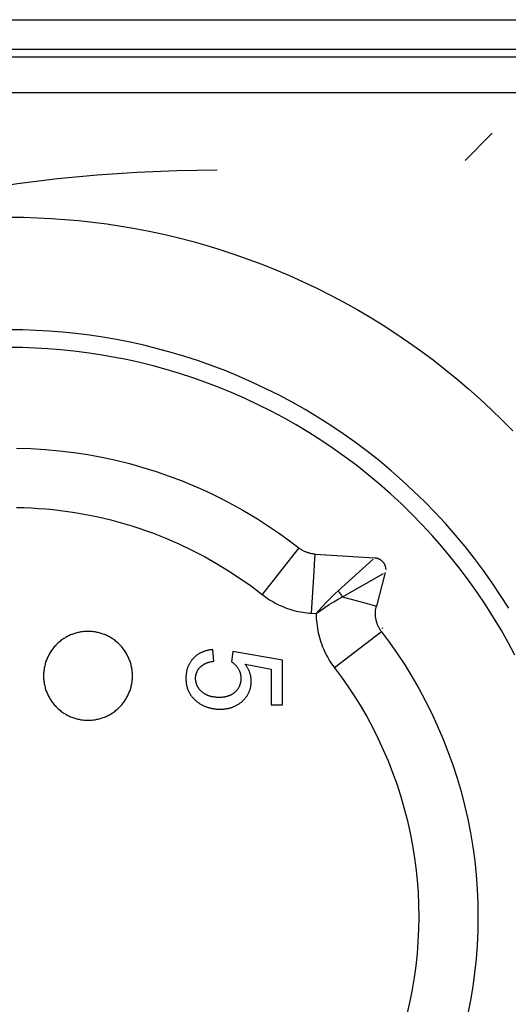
# Model space of a CAD drawing. Header units: millimetres. Extents: x -2637 to -1637, y 678 to 1678.
# Tile 296 of 348: x -1993.8 to -1985.55, y 1426.67 to 1443.29. Entities that reach past the tile are written whole.
import ezdxf

# ---------------------------------------------------------------- set-up
doc = ezdxf.new("R2010")
doc.units = ezdxf.units.MM
doc.layers.add('Make2D$B.SHOW mini', color=7, linetype='Continuous', true_color=0x000000)

msp = doc.modelspace()

# ---------------------------------------------------------------- linework, layer by layer
at = {"layer": 'Make2D$B.SHOW mini', "color": 18, "lineweight": -3, "true_color": 0x000000}
for points in [[(-2007.717, 1443.289), (-1980.217, 1443.289)], [(-2007.717, 1442.789), (-1980.217, 1442.789)], [(-1980.217, 1442.656), (-2007.717, 1442.656)], [(-1981.017, 1442.056), (-2006.917, 1442.056)], [(-1986.282, 1440.914), (-1985.822, 1441.372)], [(-2000.967, 1438.401), (-2000.354, 1438.68), (-1999.732, 1438.943), (-1999.101, 1439.189), (-1998.463, 1439.418), (-1997.818, 1439.63), (-1997.166, 1439.824), (-1996.509, 1440), (-1995.847, 1440.159), (-1995.181, 1440.298), (-1994.512, 1440.419), (-1993.839, 1440.522), (-1993.165, 1440.606), (-1992.491, 1440.671), (-1991.815, 1440.717), (-1991.141, 1440.745), (-1990.467, 1440.754)], [(-1993.967, 1439.956), (-1993.737, 1439.954), (-1993.505, 1439.947), (-1993.272, 1439.935), (-1993.037, 1439.919), (-1992.802, 1439.898), (-1992.565, 1439.872), (-1992.328, 1439.842), (-1992.09, 1439.806), (-1991.852, 1439.765), (-1991.613, 1439.719), (-1991.375, 1439.668), (-1991.136, 1439.611), (-1990.897, 1439.55), (-1990.659, 1439.483), (-1990.421, 1439.41), (-1990.183, 1439.333), (-1989.947, 1439.25), (-1989.712, 1439.162), (-1989.477, 1439.068), (-1989.244, 1438.97), (-1989.013, 1438.866), (-1988.783, 1438.756), (-1988.555, 1438.642), (-1988.33, 1438.522), (-1988.106, 1438.397), (-1987.885, 1438.268), (-1987.666, 1438.133), (-1987.45, 1437.993), (-1987.237, 1437.849), (-1987.027, 1437.7), (-1986.821, 1437.546), (-1986.617, 1437.387), (-1986.417, 1437.225), (-1986.221, 1437.058), (-1986.029, 1436.887), (-1985.84, 1436.711), (-1985.656, 1436.532), (-1985.476, 1436.349)], [(-1985.545, 1433.36), (-1985.681, 1433.573), (-1985.823, 1433.784), (-1985.97, 1433.992), (-1986.123, 1434.196), (-1986.281, 1434.396), (-1986.445, 1434.592), (-1986.614, 1434.785), (-1986.788, 1434.973), (-1986.967, 1435.156), (-1987.15, 1435.335), (-1987.338, 1435.509), (-1987.531, 1435.678), (-1987.727, 1435.842), (-1987.928, 1436), (-1988.132, 1436.153), (-1988.339, 1436.301), (-1988.55, 1436.442), (-1988.764, 1436.578), (-1988.98, 1436.708), (-1989.199, 1436.832), (-1989.42, 1436.95), (-1989.644, 1437.062), (-1989.869, 1437.168), (-1990.095, 1437.267), (-1990.323, 1437.361), (-1990.552, 1437.448), (-1990.782, 1437.53), (-1991.012, 1437.605), (-1991.243, 1437.674), (-1991.474, 1437.737), (-1991.705, 1437.794), (-1991.936, 1437.845), (-1992.166, 1437.891), (-1992.395, 1437.93), (-1992.624, 1437.964), (-1992.851, 1437.993), (-1993.078, 1438.016), (-1993.303, 1438.034), (-1993.526, 1438.046), (-1993.748, 1438.054), (-1993.967, 1438.056)], [(-1985.44, 1432.565), (-1985.554, 1432.78), (-1985.674, 1432.992), (-1985.8, 1433.202), (-1985.932, 1433.409), (-1986.069, 1433.614), (-1986.212, 1433.815), (-1986.361, 1434.013), (-1986.514, 1434.207), (-1986.673, 1434.397), (-1986.837, 1434.584), (-1987.006, 1434.766), (-1987.179, 1434.944), (-1987.357, 1435.118), (-1987.539, 1435.286), (-1987.726, 1435.45), (-1987.916, 1435.609), (-1988.111, 1435.763), (-1988.309, 1435.911), (-1988.51, 1436.054), (-1988.714, 1436.191), (-1988.921, 1436.323), (-1989.131, 1436.449), (-1989.343, 1436.569), (-1989.558, 1436.684), (-1989.775, 1436.792), (-1989.993, 1436.895), (-1990.213, 1436.991), (-1990.434, 1437.082), (-1990.656, 1437.167), (-1990.878, 1437.246), (-1991.102, 1437.318), (-1991.326, 1437.385), (-1991.55, 1437.447), (-1991.774, 1437.502), (-1991.997, 1437.552), (-1992.22, 1437.596), (-1992.443, 1437.634), (-1992.665, 1437.667), (-1992.885, 1437.695), (-1993.105, 1437.717), (-1993.323, 1437.734), (-1993.539, 1437.746), (-1993.754, 1437.754), (-1993.967, 1437.756)], [(-1993.856, 1436.059), (-1993.612, 1436.051), (-1993.369, 1436.037), (-1993.127, 1436.015), (-1992.886, 1435.985), (-1992.648, 1435.949), (-1992.412, 1435.905), (-1992.178, 1435.854), (-1991.947, 1435.797), (-1991.72, 1435.733), (-1991.495, 1435.663), (-1991.275, 1435.587), (-1991.058, 1435.504)], [(-1991.058, 1435.504), (-1990.926, 1435.451), (-1990.796, 1435.395), (-1990.666, 1435.337), (-1990.537, 1435.276), (-1990.409, 1435.213), (-1990.283, 1435.148), (-1990.157, 1435.08), (-1990.033, 1435.011), (-1989.91, 1434.939), (-1989.788, 1434.864), (-1989.668, 1434.788), (-1989.549, 1434.709), (-1989.432, 1434.629), (-1989.316, 1434.546), (-1989.202, 1434.461), (-1989.09, 1434.375)], [(-1993.853, 1435.059), (-1993.73, 1435.055), (-1993.606, 1435.05), (-1993.483, 1435.042), (-1993.359, 1435.033), (-1993.236, 1435.021), (-1993.113, 1435.006), (-1992.99, 1434.99), (-1992.868, 1434.971), (-1992.746, 1434.951), (-1992.624, 1434.928), (-1992.503, 1434.903), (-1992.383, 1434.875), (-1992.263, 1434.846), (-1992.144, 1434.814), (-1992.026, 1434.781), (-1991.909, 1434.745), (-1991.792, 1434.708), (-1991.676, 1434.668), (-1991.561, 1434.627), (-1991.448, 1434.583), (-1991.335, 1434.538), (-1991.223, 1434.491), (-1991.113, 1434.442), (-1990.896, 1434.338), (-1990.683, 1434.228), (-1990.476, 1434.112), (-1990.275, 1433.989), (-1990.079, 1433.861), (-1989.89, 1433.727), (-1989.707, 1433.588)], [(-1989.09, 1434.375), (-1989.707, 1433.588)], [(-1988.811, 1434.269), (-1988.824, 1434.27), (-1988.836, 1434.271), (-1988.849, 1434.273), (-1988.861, 1434.275), (-1988.873, 1434.277), (-1988.886, 1434.279), (-1988.898, 1434.282), (-1988.91, 1434.285), (-1988.922, 1434.289), (-1988.935, 1434.292), (-1988.947, 1434.297), (-1988.958, 1434.301), (-1988.97, 1434.306), (-1988.982, 1434.311), (-1988.994, 1434.316), (-1989.005, 1434.321), (-1989.016, 1434.327), (-1989.027, 1434.333), (-1989.038, 1434.339), (-1989.049, 1434.346), (-1989.059, 1434.353), (-1989.07, 1434.36), (-1989.08, 1434.367), (-1989.09, 1434.375)], [(-1988.872, 1433.271), (-1988.829, 1433.977), (-1988.816, 1434.199), (-1988.812, 1434.252), (-1988.812, 1434.265), (-1988.811, 1434.268), (-1988.811, 1434.269), (-1988.811, 1434.269), (-1988.811, 1434.269), (-1988.811, 1434.269)], [(-1988.811, 1434.269), (-1987.809, 1434.208)], [(-1988.426, 1433.65), (-1987.833, 1434.187)], [(-1987.809, 1434.208), (-1987.805, 1434.208), (-1987.8, 1434.207), (-1987.796, 1434.207), (-1987.792, 1434.206), (-1987.787, 1434.206), (-1987.783, 1434.205), (-1987.778, 1434.204), (-1987.774, 1434.203), (-1987.77, 1434.202), (-1987.765, 1434.2), (-1987.761, 1434.199), (-1987.756, 1434.198), (-1987.752, 1434.196), (-1987.748, 1434.194), (-1987.743, 1434.193), (-1987.739, 1434.191), (-1987.734, 1434.189), (-1987.73, 1434.187), (-1987.726, 1434.184), (-1987.722, 1434.182), (-1987.717, 1434.179), (-1987.713, 1434.177), (-1987.709, 1434.174), (-1987.705, 1434.171), (-1987.701, 1434.169), (-1987.697, 1434.166), (-1987.693, 1434.162), (-1987.69, 1434.159), (-1987.686, 1434.156), (-1987.682, 1434.153), (-1987.679, 1434.149), (-1987.675, 1434.145), (-1987.672, 1434.142), (-1987.669, 1434.138), (-1987.666, 1434.134), (-1987.663, 1434.13), (-1987.66, 1434.126), (-1987.657, 1434.122), (-1987.654, 1434.118), (-1987.651, 1434.114), (-1987.649, 1434.11), (-1987.646, 1434.106), (-1987.644, 1434.102), (-1987.642, 1434.097), (-1987.64, 1434.093), (-1987.638, 1434.088), (-1987.636, 1434.084), (-1987.634, 1434.08), (-1987.633, 1434.075), (-1987.631, 1434.071), (-1987.63, 1434.066), (-1987.628, 1434.062), (-1987.627, 1434.057), (-1987.626, 1434.053), (-1987.625, 1434.048), (-1987.624, 1434.044), (-1987.623, 1434.039), (-1987.623, 1434.035), (-1987.622, 1434.03), (-1987.622, 1434.026), (-1987.622, 1434.021), (-1987.621, 1434.017), (-1987.621, 1434.013), (-1987.621, 1434.008)], [(-1988.353, 1433.548), (-1987.657, 1433.941)], [(-1987.628, 1433.957), (-1987.778, 1433.394)], [(-1988.795, 1433.266), (-1988.705, 1433.369), (-1988.614, 1433.467), (-1988.521, 1433.561), (-1988.474, 1433.606), (-1988.426, 1433.65)], [(-1988.426, 1433.65), (-1988.417, 1433.638), (-1988.407, 1433.626), (-1988.397, 1433.613), (-1988.388, 1433.6), (-1988.378, 1433.587), (-1988.369, 1433.574), (-1988.361, 1433.561), (-1988.353, 1433.548)], [(-1989.707, 1433.588), (-1989.676, 1433.565), (-1989.646, 1433.542), (-1989.615, 1433.521), (-1989.583, 1433.5), (-1989.551, 1433.481), (-1989.518, 1433.462), (-1989.485, 1433.444), (-1989.452, 1433.427), (-1989.418, 1433.41), (-1989.384, 1433.395), (-1989.349, 1433.38), (-1989.314, 1433.366), (-1989.278, 1433.353), (-1989.242, 1433.341), (-1989.206, 1433.33), (-1989.17, 1433.319), (-1989.133, 1433.31), (-1989.097, 1433.302), (-1989.06, 1433.294), (-1989.023, 1433.288), (-1988.986, 1433.282), (-1988.948, 1433.277), (-1988.91, 1433.274), (-1988.872, 1433.271)], [(-1988.795, 1433.266), (-1988.724, 1433.319), (-1988.651, 1433.37), (-1988.576, 1433.419), (-1988.5, 1433.466), (-1988.426, 1433.509), (-1988.353, 1433.548)], [(-1988.353, 1433.548), (-1987.935, 1433.436), (-1987.817, 1433.404), (-1987.788, 1433.397), (-1987.781, 1433.395), (-1987.779, 1433.394), (-1987.778, 1433.394), (-1987.778, 1433.394), (-1987.778, 1433.394), (-1987.778, 1433.394)], [(-1987.692, 1432.961), (-1987.698, 1432.969), (-1987.703, 1432.976), (-1987.709, 1432.984), (-1987.714, 1432.992), (-1987.719, 1433), (-1987.724, 1433.008), (-1987.729, 1433.016), (-1987.733, 1433.024), (-1987.738, 1433.032), (-1987.742, 1433.041), (-1987.746, 1433.049), (-1987.75, 1433.058), (-1987.754, 1433.066), (-1987.758, 1433.075), (-1987.761, 1433.084), (-1987.764, 1433.093), (-1987.768, 1433.102), (-1987.771, 1433.111), (-1987.774, 1433.121), (-1987.776, 1433.13), (-1987.779, 1433.139), (-1987.781, 1433.149), (-1987.783, 1433.158), (-1987.785, 1433.168), (-1987.787, 1433.177), (-1987.789, 1433.187), (-1987.79, 1433.197), (-1987.791, 1433.206), (-1987.792, 1433.216), (-1987.793, 1433.225), (-1987.794, 1433.235), (-1987.795, 1433.245), (-1987.795, 1433.254), (-1987.795, 1433.264), (-1987.795, 1433.273), (-1987.795, 1433.283), (-1987.794, 1433.292), (-1987.794, 1433.302), (-1987.793, 1433.311), (-1987.792, 1433.321), (-1987.791, 1433.33), (-1987.79, 1433.339), (-1987.788, 1433.348), (-1987.787, 1433.358), (-1987.785, 1433.367), (-1987.783, 1433.376), (-1987.781, 1433.385), (-1987.778, 1433.394)], [(-1988.872, 1433.271), (-1988.795, 1433.266)], [(-1988.795, 1433.266), (-1988.795, 1433.225), (-1988.793, 1433.184), (-1988.79, 1433.143), (-1988.786, 1433.102), (-1988.781, 1433.062), (-1988.775, 1433.021), (-1988.768, 1432.981), (-1988.76, 1432.941), (-1988.751, 1432.902), (-1988.74, 1432.862), (-1988.728, 1432.823), (-1988.716, 1432.784), (-1988.702, 1432.745), (-1988.688, 1432.707), (-1988.672, 1432.669), (-1988.655, 1432.632), (-1988.637, 1432.595), (-1988.619, 1432.559), (-1988.599, 1432.524), (-1988.579, 1432.489), (-1988.557, 1432.454), (-1988.534, 1432.42), (-1988.511, 1432.386), (-1988.486, 1432.353)], [(-1987.673, 1433.024), (-1987.679, 1433.007)], [(-1991.897, 1432.216), (-1991.897, 1432.233), (-1991.898, 1432.249), (-1991.899, 1432.266), (-1991.9, 1432.283), (-1991.902, 1432.301), (-1991.904, 1432.318), (-1991.907, 1432.335), (-1991.91, 1432.352), (-1991.913, 1432.37), (-1991.917, 1432.387), (-1991.921, 1432.405), (-1991.926, 1432.422), (-1991.931, 1432.44), (-1991.937, 1432.457), (-1991.943, 1432.475), (-1991.95, 1432.492), (-1991.957, 1432.509), (-1991.965, 1432.527), (-1991.973, 1432.544), (-1991.981, 1432.56), (-1991.99, 1432.577), (-1991.999, 1432.594), (-1992.009, 1432.61), (-1992.02, 1432.626), (-1992.03, 1432.642), (-1992.041, 1432.658), (-1992.053, 1432.674), (-1992.065, 1432.689), (-1992.077, 1432.704), (-1992.09, 1432.718), (-1992.103, 1432.732), (-1992.117, 1432.746), (-1992.131, 1432.76), (-1992.145, 1432.773), (-1992.16, 1432.786), (-1992.175, 1432.798), (-1992.19, 1432.81), (-1992.205, 1432.822), (-1992.221, 1432.833), (-1992.237, 1432.844), (-1992.253, 1432.854), (-1992.269, 1432.864), (-1992.286, 1432.873), (-1992.303, 1432.882), (-1992.32, 1432.891), (-1992.337, 1432.899), (-1992.354, 1432.906), (-1992.371, 1432.913), (-1992.389, 1432.92), (-1992.406, 1432.926), (-1992.423, 1432.932), (-1992.441, 1432.937), (-1992.458, 1432.942), (-1992.476, 1432.946), (-1992.493, 1432.95), (-1992.511, 1432.953), (-1992.528, 1432.956), (-1992.545, 1432.959), (-1992.563, 1432.961), (-1992.58, 1432.963), (-1992.597, 1432.964), (-1992.614, 1432.965), (-1992.631, 1432.966), (-1992.647, 1432.966), (-1992.664, 1432.966), (-1992.681, 1432.965), (-1992.698, 1432.964), (-1992.715, 1432.963), (-1992.732, 1432.961), (-1992.749, 1432.959), (-1992.766, 1432.956), (-1992.784, 1432.953), (-1992.801, 1432.95), (-1992.819, 1432.946), (-1992.836, 1432.942), (-1992.854, 1432.937), (-1992.871, 1432.932), (-1992.889, 1432.926), (-1992.906, 1432.92), (-1992.923, 1432.913), (-1992.941, 1432.906), (-1992.958, 1432.899), (-1992.975, 1432.891), (-1992.992, 1432.882), (-1993.008, 1432.873), (-1993.025, 1432.864), (-1993.041, 1432.854), (-1993.058, 1432.844), (-1993.074, 1432.833), (-1993.089, 1432.822), (-1993.105, 1432.81), (-1993.12, 1432.798), (-1993.135, 1432.786), (-1993.149, 1432.773), (-1993.164, 1432.76), (-1993.178, 1432.746), (-1993.191, 1432.732), (-1993.204, 1432.718), (-1993.217, 1432.704), (-1993.23, 1432.689), (-1993.242, 1432.674), (-1993.253, 1432.658), (-1993.264, 1432.642), (-1993.275, 1432.626), (-1993.285, 1432.61), (-1993.295, 1432.594), (-1993.305, 1432.577), (-1993.313, 1432.56), (-1993.322, 1432.544), (-1993.33, 1432.527), (-1993.338, 1432.509), (-1993.345, 1432.492), (-1993.351, 1432.475), (-1993.357, 1432.457), (-1993.363, 1432.44), (-1993.368, 1432.422), (-1993.373, 1432.405), (-1993.377, 1432.387), (-1993.381, 1432.37), (-1993.385, 1432.352), (-1993.388, 1432.335), (-1993.39, 1432.318), (-1993.392, 1432.301), (-1993.394, 1432.283), (-1993.396, 1432.266), (-1993.397, 1432.249), (-1993.397, 1432.233), (-1993.397, 1432.216)], [(-1987.692, 1432.961), (-1988.486, 1432.353)], [(-1987.692, 1432.961), (-1987.557, 1432.779), (-1987.427, 1432.593), (-1987.301, 1432.401), (-1987.18, 1432.205), (-1987.064, 1432.004), (-1986.953, 1431.799), (-1986.849, 1431.59), (-1986.75, 1431.377), (-1986.657, 1431.16), (-1986.57, 1430.94), (-1986.49, 1430.716), (-1986.416, 1430.49), (-1986.35, 1430.262), (-1986.289, 1430.031), (-1986.236, 1429.798), (-1986.19, 1429.564), (-1986.151, 1429.328), (-1986.119, 1429.092), (-1986.095, 1428.855), (-1986.077, 1428.617), (-1986.067, 1428.38), (-1986.064, 1428.143), (-1986.068, 1427.906), (-1986.079, 1427.671), (-1986.097, 1427.436), (-1986.121, 1427.204), (-1986.153, 1426.973), (-1986.191, 1426.744), (-1986.235, 1426.518)], [(-1990.542, 1432.659), (-1990.555, 1432.657), (-1990.567, 1432.656), (-1990.58, 1432.654), (-1990.592, 1432.652), (-1990.604, 1432.65), (-1990.616, 1432.648), (-1990.628, 1432.645), (-1990.639, 1432.642), (-1990.651, 1432.639), (-1990.662, 1432.636), (-1990.673, 1432.633), (-1990.684, 1432.629), (-1990.695, 1432.625), (-1990.706, 1432.621), (-1990.716, 1432.617), (-1990.727, 1432.612), (-1990.737, 1432.607), (-1990.747, 1432.602), (-1990.757, 1432.597), (-1990.767, 1432.592), (-1990.776, 1432.586), (-1990.786, 1432.58), (-1990.795, 1432.574), (-1990.804, 1432.568), (-1990.813, 1432.561), (-1990.822, 1432.554), (-1990.83, 1432.547), (-1990.839, 1432.54), (-1990.847, 1432.533), (-1990.855, 1432.525), (-1990.863, 1432.517), (-1990.871, 1432.509)], [(-1990.524, 1432.463), (-1990.542, 1432.659)], [(-1990.871, 1432.509), (-1990.879, 1432.501), (-1990.886, 1432.493), (-1990.893, 1432.484), (-1990.9, 1432.475), (-1990.907, 1432.466), (-1990.913, 1432.457), (-1990.919, 1432.448), (-1990.925, 1432.439), (-1990.931, 1432.43), (-1990.936, 1432.42), (-1990.942, 1432.41), (-1990.947, 1432.4), (-1990.951, 1432.39), (-1990.956, 1432.38), (-1990.96, 1432.37), (-1990.964, 1432.359), (-1990.968, 1432.349), (-1990.971, 1432.338), (-1990.975, 1432.327), (-1990.978, 1432.316), (-1990.98, 1432.305), (-1990.983, 1432.294), (-1990.985, 1432.282), (-1990.987, 1432.27), (-1990.989, 1432.258), (-1990.991, 1432.246), (-1990.992, 1432.234), (-1990.993, 1432.222), (-1990.994, 1432.209), (-1990.995, 1432.197), (-1990.995, 1432.184), (-1990.995, 1432.172), (-1990.995, 1432.156), (-1990.994, 1432.141), (-1990.993, 1432.126), (-1990.992, 1432.111), (-1990.99, 1432.096), (-1990.988, 1432.081), (-1990.986, 1432.067), (-1990.983, 1432.052), (-1990.979, 1432.038), (-1990.976, 1432.024), (-1990.972, 1432.011), (-1990.967, 1431.998), (-1990.963, 1431.984), (-1990.957, 1431.972), (-1990.952, 1431.959), (-1990.946, 1431.946), (-1990.939, 1431.934), (-1990.932, 1431.922), (-1990.925, 1431.91), (-1990.917, 1431.898), (-1990.909, 1431.886), (-1990.901, 1431.875), (-1990.892, 1431.864), (-1990.883, 1431.853), (-1990.873, 1431.842), (-1990.864, 1431.832), (-1990.853, 1431.821), (-1990.843, 1431.811), (-1990.832, 1431.802), (-1990.821, 1431.792), (-1990.81, 1431.783), (-1990.798, 1431.774), (-1990.788, 1431.767), (-1990.778, 1431.76), (-1990.768, 1431.753), (-1990.757, 1431.746), (-1990.747, 1431.74), (-1990.736, 1431.734), (-1990.725, 1431.728), (-1990.715, 1431.722), (-1990.703, 1431.716), (-1990.692, 1431.711), (-1990.681, 1431.706), (-1990.669, 1431.701), (-1990.658, 1431.696), (-1990.646, 1431.692), (-1990.634, 1431.688), (-1990.622, 1431.684), (-1990.61, 1431.68), (-1990.598, 1431.677), (-1990.586, 1431.673), (-1990.574, 1431.67), (-1990.561, 1431.668), (-1990.549, 1431.665), (-1990.536, 1431.663), (-1990.523, 1431.661), (-1990.51, 1431.659), (-1990.497, 1431.658), (-1990.484, 1431.656), (-1990.471, 1431.655), (-1990.457, 1431.655), (-1990.444, 1431.654), (-1990.43, 1431.654), (-1990.417, 1431.653), (-1990.403, 1431.654), (-1990.389, 1431.654), (-1990.375, 1431.655), (-1990.361, 1431.656), (-1990.347, 1431.657), (-1990.333, 1431.658), (-1990.32, 1431.66), (-1990.306, 1431.662), (-1990.293, 1431.664), (-1990.28, 1431.667), (-1990.268, 1431.67), (-1990.255, 1431.673), (-1990.243, 1431.676), (-1990.23, 1431.68), (-1990.218, 1431.683), (-1990.206, 1431.688), (-1990.195, 1431.692), (-1990.183, 1431.697), (-1990.171, 1431.702), (-1990.16, 1431.707), (-1990.149, 1431.713), (-1990.138, 1431.719), (-1990.127, 1431.725), (-1990.116, 1431.731), (-1990.106, 1431.738), (-1990.096, 1431.744), (-1990.085, 1431.752), (-1990.076, 1431.759), (-1990.066, 1431.766), (-1990.056, 1431.774), (-1990.047, 1431.782), (-1990.038, 1431.79), (-1990.029, 1431.798), (-1990.021, 1431.807), (-1990.013, 1431.815), (-1990.005, 1431.824), (-1989.997, 1431.833), (-1989.989, 1431.843), (-1989.982, 1431.852), (-1989.975, 1431.861), (-1989.968, 1431.871), (-1989.962, 1431.881), (-1989.955, 1431.891), (-1989.949, 1431.901), (-1989.944, 1431.911), (-1989.938, 1431.922), (-1989.933, 1431.932), (-1989.928, 1431.943), (-1989.924, 1431.954), (-1989.919, 1431.964), (-1989.915, 1431.975), (-1989.912, 1431.986), (-1989.908, 1431.998), (-1989.905, 1432.009), (-1989.902, 1432.02), (-1989.9, 1432.031), (-1989.898, 1432.043), (-1989.896, 1432.055), (-1989.894, 1432.066), (-1989.893, 1432.078), (-1989.892, 1432.09), (-1989.891, 1432.101), (-1989.891, 1432.113), (-1989.891, 1432.125), (-1989.891, 1432.134), (-1989.891, 1432.143), (-1989.892, 1432.152), (-1989.893, 1432.161), (-1989.894, 1432.17), (-1989.895, 1432.179), (-1989.896, 1432.188), (-1989.898, 1432.197), (-1989.899, 1432.207), (-1989.901, 1432.216), (-1989.903, 1432.225), (-1989.906, 1432.234), (-1989.908, 1432.243), (-1989.911, 1432.252), (-1989.914, 1432.261), (-1989.917, 1432.27), (-1989.92, 1432.279), (-1989.923, 1432.288), (-1989.927, 1432.297), (-1989.931, 1432.306), (-1989.935, 1432.315), (-1989.939, 1432.324), (-1989.944, 1432.333), (-1989.948, 1432.342), (-1989.953, 1432.351), (-1989.958, 1432.359), (-1989.964, 1432.368), (-1989.969, 1432.377), (-1989.975, 1432.386), (-1989.981, 1432.394), (-1989.987, 1432.403), (-1989.993, 1432.412)], [(-1990.2, 1432.626), (-1990.224, 1432.451)], [(-1989.366, 1432.479), (-1990.2, 1432.626)], [(-1989.366, 1431.725), (-1989.366, 1432.479)], [(-1990.224, 1432.451), (-1990.216, 1432.445), (-1990.207, 1432.44), (-1990.199, 1432.434), (-1990.191, 1432.428), (-1990.183, 1432.422), (-1990.175, 1432.415), (-1990.168, 1432.408), (-1990.161, 1432.401), (-1990.154, 1432.394), (-1990.147, 1432.386), (-1990.14, 1432.379), (-1990.134, 1432.371), (-1990.128, 1432.363), (-1990.122, 1432.354), (-1990.116, 1432.346), (-1990.111, 1432.337), (-1990.106, 1432.328), (-1990.101, 1432.319), (-1990.096, 1432.31), (-1990.092, 1432.3), (-1990.09, 1432.295), (-1990.088, 1432.291), (-1990.086, 1432.286), (-1990.084, 1432.281), (-1990.082, 1432.276), (-1990.081, 1432.271), (-1990.079, 1432.265), (-1990.078, 1432.26), (-1990.076, 1432.255), (-1990.075, 1432.25), (-1990.074, 1432.245), (-1990.073, 1432.239), (-1990.071, 1432.229), (-1990.07, 1432.218), (-1990.068, 1432.207), (-1990.068, 1432.196), (-1990.067, 1432.185), (-1990.067, 1432.175), (-1990.067, 1432.166), (-1990.067, 1432.157), (-1990.068, 1432.149), (-1990.068, 1432.14), (-1990.069, 1432.132), (-1990.07, 1432.123), (-1990.071, 1432.115), (-1990.073, 1432.107), (-1990.075, 1432.099), (-1990.076, 1432.091), (-1990.078, 1432.083), (-1990.081, 1432.075), (-1990.083, 1432.067), (-1990.086, 1432.059), (-1990.089, 1432.051), (-1990.092, 1432.044), (-1990.095, 1432.036), (-1990.098, 1432.029), (-1990.102, 1432.022), (-1990.106, 1432.015), (-1990.11, 1432.008), (-1990.114, 1432.001), (-1990.118, 1431.995), (-1990.123, 1431.988), (-1990.128, 1431.982), (-1990.133, 1431.975), (-1990.138, 1431.969), (-1990.143, 1431.963), (-1990.148, 1431.957), (-1990.154, 1431.952), (-1990.16, 1431.946), (-1990.166, 1431.94), (-1990.172, 1431.935), (-1990.178, 1431.93), (-1990.184, 1431.925), (-1990.191, 1431.92), (-1990.198, 1431.915), (-1990.205, 1431.911), (-1990.212, 1431.906), (-1990.219, 1431.902), (-1990.226, 1431.898), (-1990.234, 1431.894), (-1990.241, 1431.89), (-1990.249, 1431.886), (-1990.257, 1431.883), (-1990.265, 1431.88), (-1990.274, 1431.877), (-1990.282, 1431.874), (-1990.291, 1431.871), (-1990.3, 1431.868), (-1990.308, 1431.866), (-1990.318, 1431.864), (-1990.327, 1431.862), (-1990.336, 1431.86), (-1990.345, 1431.858), (-1990.355, 1431.857), (-1990.365, 1431.855), (-1990.374, 1431.854), (-1990.384, 1431.853), (-1990.394, 1431.853), (-1990.414, 1431.852), (-1990.434, 1431.851), (-1990.456, 1431.852), (-1990.478, 1431.853), (-1990.488, 1431.854), (-1990.499, 1431.855), (-1990.51, 1431.856), (-1990.52, 1431.857), (-1990.53, 1431.859), (-1990.54, 1431.86), (-1990.55, 1431.862), (-1990.559, 1431.864), (-1990.569, 1431.867), (-1990.578, 1431.869), (-1990.587, 1431.872), (-1990.596, 1431.875), (-1990.605, 1431.878), (-1990.614, 1431.881), (-1990.623, 1431.884), (-1990.631, 1431.888), (-1990.64, 1431.892), (-1990.648, 1431.896), (-1990.656, 1431.9), (-1990.664, 1431.904), (-1990.672, 1431.909), (-1990.68, 1431.913), (-1990.687, 1431.918), (-1990.695, 1431.923), (-1990.702, 1431.928), (-1990.709, 1431.933), (-1990.716, 1431.939), (-1990.723, 1431.944), (-1990.729, 1431.95), (-1990.736, 1431.956), (-1990.742, 1431.962), (-1990.748, 1431.967), (-1990.753, 1431.974), (-1990.759, 1431.98), (-1990.764, 1431.986), (-1990.77, 1431.992), (-1990.775, 1431.999), (-1990.779, 1432.006), (-1990.784, 1432.012), (-1990.788, 1432.019), (-1990.793, 1432.026), (-1990.797, 1432.033), (-1990.8, 1432.04), (-1990.804, 1432.048), (-1990.807, 1432.055), (-1990.81, 1432.062), (-1990.813, 1432.07), (-1990.816, 1432.077), (-1990.818, 1432.085), (-1990.821, 1432.093), (-1990.823, 1432.1), (-1990.824, 1432.108), (-1990.826, 1432.116), (-1990.827, 1432.124), (-1990.829, 1432.132), (-1990.829, 1432.14), (-1990.83, 1432.148), (-1990.831, 1432.156), (-1990.831, 1432.164), (-1990.831, 1432.172), (-1990.831, 1432.178), (-1990.831, 1432.185), (-1990.83, 1432.191), (-1990.83, 1432.198), (-1990.829, 1432.204), (-1990.828, 1432.211), (-1990.827, 1432.217), (-1990.826, 1432.224), (-1990.825, 1432.23), (-1990.823, 1432.237), (-1990.822, 1432.243), (-1990.82, 1432.249), (-1990.818, 1432.255), (-1990.816, 1432.262), (-1990.814, 1432.268), (-1990.812, 1432.274), (-1990.809, 1432.28), (-1990.807, 1432.286), (-1990.804, 1432.292), (-1990.801, 1432.298), (-1990.798, 1432.304), (-1990.795, 1432.309), (-1990.791, 1432.315), (-1990.788, 1432.321), (-1990.784, 1432.326), (-1990.78, 1432.332), (-1990.776, 1432.337), (-1990.772, 1432.342), (-1990.768, 1432.347), (-1990.763, 1432.352), (-1990.759, 1432.357), (-1990.754, 1432.362), (-1990.749, 1432.367), (-1990.744, 1432.372), (-1990.739, 1432.376), (-1990.734, 1432.381), (-1990.728, 1432.385), (-1990.723, 1432.39), (-1990.717, 1432.394), (-1990.711, 1432.398), (-1990.705, 1432.402), (-1990.699, 1432.406), (-1990.692, 1432.41), (-1990.686, 1432.413), (-1990.679, 1432.417), (-1990.672, 1432.42), (-1990.665, 1432.424), (-1990.658, 1432.427), (-1990.651, 1432.43), (-1990.644, 1432.433), (-1990.636, 1432.436), (-1990.628, 1432.439), (-1990.62, 1432.441), (-1990.612, 1432.444), (-1990.604, 1432.446), (-1990.596, 1432.449), (-1990.579, 1432.453), (-1990.561, 1432.457), (-1990.543, 1432.46), (-1990.524, 1432.463)], [(-1989.993, 1432.412), (-1989.556, 1432.33)], [(-1989.556, 1432.33), (-1989.556, 1431.725)], [(-1988.486, 1432.353), (-1988.368, 1432.194), (-1988.254, 1432.031), (-1988.144, 1431.864), (-1988.038, 1431.693), (-1987.937, 1431.517), (-1987.841, 1431.338), (-1987.749, 1431.155), (-1987.663, 1430.969), (-1987.582, 1430.78), (-1987.506, 1430.587), (-1987.436, 1430.393), (-1987.372, 1430.195), (-1987.313, 1429.995), (-1987.261, 1429.794), (-1987.214, 1429.591), (-1987.174, 1429.386), (-1987.14, 1429.18), (-1987.112, 1428.974), (-1987.091, 1428.766), (-1987.076, 1428.559), (-1987.067, 1428.351), (-1987.064, 1428.144), (-1987.067, 1427.938), (-1987.077, 1427.732), (-1987.092, 1427.527), (-1987.114, 1427.324), (-1987.142, 1427.123), (-1987.175, 1426.923), (-1987.214, 1426.725), (-1987.258, 1426.53)], [(-1993.397, 1432.216), (-1993.397, 1432.199), (-1993.397, 1432.183), (-1993.396, 1432.166), (-1993.394, 1432.149), (-1993.392, 1432.131), (-1993.39, 1432.114), (-1993.388, 1432.097), (-1993.385, 1432.08), (-1993.381, 1432.062), (-1993.377, 1432.045), (-1993.373, 1432.027), (-1993.368, 1432.01), (-1993.363, 1431.992), (-1993.357, 1431.975), (-1993.351, 1431.957), (-1993.345, 1431.94), (-1993.338, 1431.923), (-1993.33, 1431.906), (-1993.322, 1431.888), (-1993.313, 1431.872), (-1993.305, 1431.855), (-1993.295, 1431.838), (-1993.285, 1431.822), (-1993.275, 1431.806), (-1993.264, 1431.79), (-1993.253, 1431.774), (-1993.242, 1431.758), (-1993.23, 1431.743), (-1993.217, 1431.728), (-1993.204, 1431.714), (-1993.191, 1431.7), (-1993.178, 1431.686), (-1993.164, 1431.672), (-1993.149, 1431.659), (-1993.135, 1431.646), (-1993.12, 1431.634), (-1993.105, 1431.622), (-1993.089, 1431.61), (-1993.074, 1431.599), (-1993.058, 1431.588), (-1993.041, 1431.578), (-1993.025, 1431.568), (-1993.008, 1431.559), (-1992.992, 1431.55), (-1992.975, 1431.541), (-1992.958, 1431.533), (-1992.941, 1431.526), (-1992.923, 1431.519), (-1992.906, 1431.512), (-1992.889, 1431.506), (-1992.871, 1431.5), (-1992.854, 1431.495), (-1992.836, 1431.49), (-1992.819, 1431.486), (-1992.801, 1431.482), (-1992.784, 1431.479), (-1992.766, 1431.476), (-1992.749, 1431.473), (-1992.732, 1431.471), (-1992.715, 1431.469), (-1992.698, 1431.468), (-1992.681, 1431.467), (-1992.664, 1431.466), (-1992.647, 1431.466), (-1992.631, 1431.466), (-1992.614, 1431.467), (-1992.597, 1431.468), (-1992.58, 1431.469), (-1992.563, 1431.471), (-1992.545, 1431.473), (-1992.528, 1431.476), (-1992.511, 1431.479), (-1992.493, 1431.482), (-1992.476, 1431.486), (-1992.458, 1431.49), (-1992.441, 1431.495), (-1992.423, 1431.5), (-1992.406, 1431.506), (-1992.389, 1431.512), (-1992.371, 1431.519), (-1992.354, 1431.526), (-1992.337, 1431.533), (-1992.32, 1431.541), (-1992.303, 1431.55), (-1992.286, 1431.559), (-1992.269, 1431.568), (-1992.253, 1431.578), (-1992.237, 1431.588), (-1992.221, 1431.599), (-1992.205, 1431.61), (-1992.19, 1431.622), (-1992.175, 1431.634), (-1992.16, 1431.646), (-1992.145, 1431.659), (-1992.131, 1431.672), (-1992.117, 1431.686), (-1992.103, 1431.7), (-1992.09, 1431.714), (-1992.077, 1431.728), (-1992.065, 1431.743), (-1992.053, 1431.758), (-1992.041, 1431.774), (-1992.03, 1431.79), (-1992.02, 1431.806), (-1992.009, 1431.822), (-1991.999, 1431.838), (-1991.99, 1431.855), (-1991.981, 1431.872), (-1991.973, 1431.888), (-1991.965, 1431.906), (-1991.957, 1431.923), (-1991.95, 1431.94), (-1991.943, 1431.957), (-1991.937, 1431.975), (-1991.931, 1431.992), (-1991.926, 1432.01), (-1991.921, 1432.027), (-1991.917, 1432.045), (-1991.913, 1432.062), (-1991.91, 1432.08), (-1991.907, 1432.097), (-1991.904, 1432.114), (-1991.902, 1432.131), (-1991.9, 1432.149), (-1991.899, 1432.166), (-1991.898, 1432.183), (-1991.897, 1432.199), (-1991.897, 1432.216)], [(-1989.556, 1431.725), (-1989.366, 1431.725)]]:
    msp.add_lwpolyline(points, dxfattribs=at)

doc.saveas('drawing.dxf')
